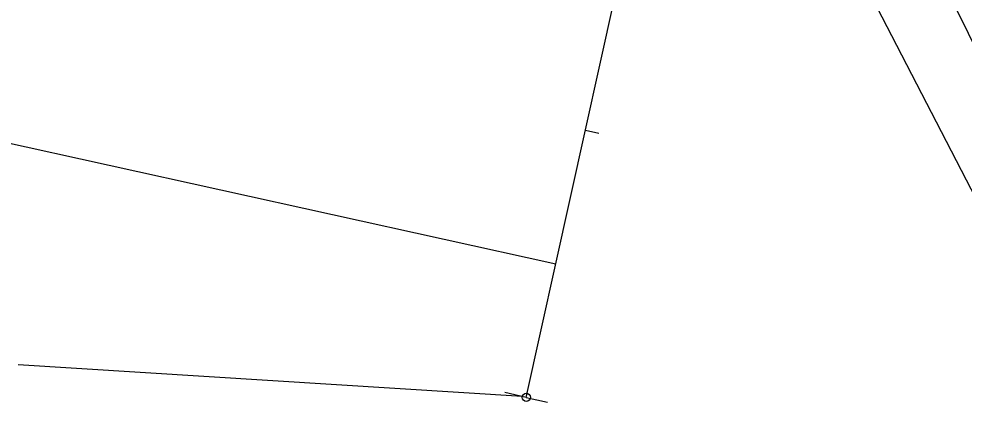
# Model space of a CAD drawing. Extents: x 1762196 to 1766326, y 709922 to 713142.
# Drawn here: x 1763812.4 to 1764158, y 710883.2 to 711023.4 of the extents above; entities that cross this region are included whole.
import ezdxf

# ---------------------------------------------------------------- set-up
doc = ezdxf.new("R2010")
doc.units = 0
for name, color, linetype in [('Prop Horizontal Alignment', 7, 'Continuous'), ('Prop Horizontal Alignment Station Label', 7, 'Continuous'), ('Prop Horizontal Alignment Tick Large', 7, 'Continuous'), ('Prop Horizontal Alignment Tick Small', 7, 'Continuous')]:
    doc.layers.add(name, color=color, linetype=linetype)

msp = doc.modelspace()

# ---------------------------------------------------------------- linework, layer by layer
at = {"layer": 'Prop Horizontal Alignment'}
msp.add_line((1763997.94, 710884.9), (1764068.39, 711203.33), dxfattribs=at)
msp.add_arc((1765296.46, 712280.56), 1500, 216.32502, 240.8436, dxfattribs=at)
at = {"layer": 'Prop Horizontal Alignment Station Label'}
for p, q in [((1764068.39, 711203.33), (1764195.76, 710944.38)), ((1764058.52, 711158.7), (1764174.11, 710934.74)), ((1763803.07, 710979.22), (1764008.74, 710933.72)), ((1763996.47, 710885.22), (1763812.2, 710896.78))]:
    msp.add_line(p, q, dxfattribs=at)
msp.add_circle((1763997.94, 710884.9), 1.5, dxfattribs=at)
at = {"layer": 'Prop Horizontal Alignment Tick Large'}
for q in [(1763990.13, 710886.63), (1764005.75, 710883.17)]:
    msp.add_line((1763997.94, 710884.9), q, dxfattribs=at)
at = {"layer": 'Prop Horizontal Alignment Tick Small'}
msp.add_line((1764024.42, 710981.46), (1764019.54, 710982.54), dxfattribs=at)

doc.saveas('drawing.dxf')
